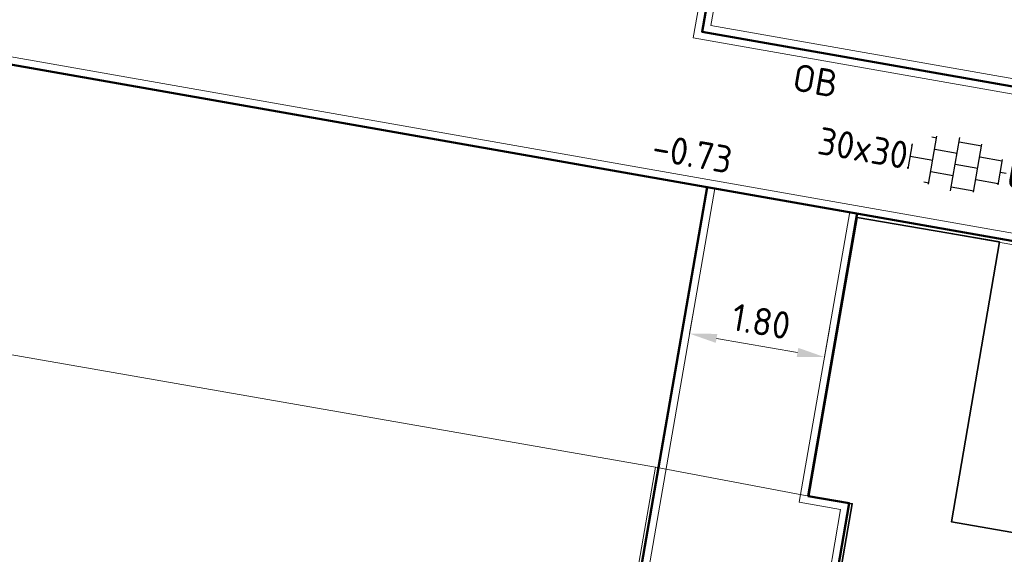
# Model space of a CAD drawing. Header units: metres. Extents: x 2514 to 227642, y 1683 to 852646.
# Tile 314 of 462: x 113983 to 113996, y 426258 to 426265. Entities that reach past the tile are written whole.
import ezdxf
from ezdxf.enums import TextEntityAlignment as Align
from ezdxf.lldxf.tags import DXFTag

# ---------------------------------------------------------------- set-up
doc = ezdxf.new("R2010")
doc.units = ezdxf.units.M
doc.layers.get('Defpoints').update_dxf_attribs({"color": 244, "lineweight": 35})
for name, color, linetype, lineweight in [('B-WE-GR-HAAG-G', 94, 'GR-HAAG1', 13), ('B-WE-KG-GRENS_PERCEEL-GV', 252, 'KG-PERCEEL', 18), ('B-WE-OG-BEBOUWING-GV', 4, 'Continuous', 35), ('N-WE-VH-KANTOPSLUITING-T18', 1, 'Continuous', 18), ('N-WE-VH-KANTOPSLUITING_ACHTERKANTBAND-G', 1, 'Continuous', 50), ('N-WE-VH-KANTOPSLUITING_OPSLUITBAND_100X200-G', 1, 'Continuous', 18), ('N-WE-VH-M', 7, 'Continuous', 18), ('N-WE-VH-NAP-T18', 1, 'Continuous', 18), ('N-WE-VH-VERHARDING_TEGEL-S', 1, 'Continuous', 25), ('V-WE-VH-M', 7, 'Continuous', 18)]:
    doc.layers.add(name, color=color, linetype=linetype, lineweight=lineweight)
doc.styles.add('ISO', font='NLCS-ISO.ttf')
doc.styles.add('NLCS-ISO', font='NLCS-ISO.ttf', dxfattribs={"height": 1.8})
doc.styles.add('NLCS-ISO-M200-T18', font='NLCS-ISO.ttf', dxfattribs={"height": 0.36})
doc.styles.get("Standard").update_dxf_attribs({"font": 'romans'})
doc.linetypes.add('GR-HAAG1', pattern='A,6,[176,NLCS.SHX,S=0.125,R=0,X=0,Y=0],-2', length=8)
tags = doc.linetypes.add('KG-PERCEEL', pattern='A,5.5,-2,["P",Standard,S=1.8,R=0,X=-0.5,Y=-0.9],-2,5.5,-2,[5,NLCS.SHX,S=0.75,R=0,X=0,Y=0],-2', length=19).pattern_tags.tags
tags[6] = DXFTag(74, 10)
doc.dimstyles.new('NLCS-M200-T18-PIJL_L2_H1', dxfattribs={"dimscale": 0.2, "dimtxt": 2.5, "dimasz": 1.8, "dimexe": 2, "dimexo": 2, "dimgap": 0.7, "dimtad": 1, "dimzin": 0, "dimdsep": 46, "dimtxsty": 'NLCS-ISO-M200-T18', "dimcen": 0, "dimdle": 2, "dimclrd": 256, "dimclre": 256, "dimclrt": 1, "dimadec": 1, "dimazin": 0, "dimtfac": 1, "dimtdec": 3, "dimtofl": 0, "dimtmove": 0, "dimatfit": 3, "dimfxl": 2, "dimfxlon": 1, "dimtfillclr": 256, "dimtolj": 1, "dimtzin": 0, "dimlwd": -1, "dimlwe": -1, "dimarcsym": 0})

# ---------------------------------------------------------------- blocks, each defined once
blk = doc.blocks.new('SVH-TEGEL_300X300_DUN_HALFST_KL-SO')
for p, q in [((-1.837, 1.5), (-1.5, 1.5)), ((-1.5, -1.6), (-1.5, 1.6)), ((0, -1.784), (0, 1.784)), ((0, 1.5), (1.5, 1.5)), ((1.5, -1.6), (1.5, 1.6)), ((-3.08, 0.75), (-3, 0.75)), ((-3, -0.835), (-3, 0.835)), ((-1.5, 0.75), (0, 0.75)), ((1.5, 0.75), (3, 0.75)), ((3, -0.835), (3, 0.835)), ((-3, 0), (-1.5, 0)), ((0, 0), (1.5, 0)), ((3, 0), (3.395, 0)), ((-3.08, -0.75), (-3, -0.75)), ((-1.5, -0.75), (0, -0.75)), ((1.5, -0.75), (3, -0.75)), ((-1.837, -1.5), (-1.5, -1.5)), ((0, -1.5), (1.5, -1.5))]:
    blk.add_line(p, q)
at = {"style": 'NLCS-ISO'}
blk.add_attdef('FORMAAT', text='', height=1.8, dxfattribs=at).set_placement((-3.18, 0), align=Align.MIDDLE_RIGHT)
blk.add_attdef('KLEUR', text='', height=1.8, dxfattribs=at).set_placement((3.495, 0), align=Align.MIDDLE_LEFT)
at = {"style": 'NLCS-ISO', "flags": 1}
blk.add_attdef('FUNCTIE', text='', height=1.8, dxfattribs=at).set_placement((0.116, -3.585), align=Align.MIDDLE_CENTER)
blk = doc.blocks.new('*D427')
at = {"layer": 'Defpoints', "color": 0, "transparency": 16777216}
for p in [(113995.583, 426264.273), (113995.236, 426262.303), (113996.537, 426262.074)]:
    blk.add_point(p, dxfattribs=at)
at = {"layer": 'N-WE-VH-M', "transparency": 16777216}
for p, q in [((113996.489, 426264.113), (113997.277, 426263.974)), ((113996.821, 426263.689), (113996.599, 426262.428)), ((113996.143, 426262.143), (113996.93, 426262.004))]:
    blk.add_line(p, q, dxfattribs=at)
for points in [[(113996.762, 426263.699), (113996.88, 426263.679), (113996.883, 426264.044)], [(113996.54, 426262.439), (113996.658, 426262.418), (113996.537, 426262.074)]]:
    blk.add_solid(points, dxfattribs=at)
at = {"layer": 'N-WE-VH-M', "color": 1, "transparency": 16777216, "insert": (113996.395, 426263.114), "char_height": 0.36, "attachment_point": 5, "rotation": 80.0136, "style": 'NLCS-ISO-M200-T18'}
blk.add_mtext('\\A1;2.00', dxfattribs=at)
blk = doc.blocks.new('*D771')
at = {"layer": 'Defpoints', "color": 0, "ltscale": 0.2, "transparency": 16777216}
for p in [(113985.77, 426271.779), (113989.388, 426260.337)]:
    blk.add_point(p, dxfattribs=at)
at = {"layer": 'N-WE-VH-M', "ltscale": 0.2, "transparency": 16777216}
blk.add_line((113985.013, 426274.174), (113985.662, 426272.122), dxfattribs=at)
blk.add_solid([(113985.719, 426272.14), (113985.604, 426272.104), (113985.77, 426271.779)], dxfattribs=at)
at = {"layer": 'N-WE-VH-M', "color": 1, "ltscale": 0.2, "transparency": 16777216, "insert": (113985.588, 426273.416), "char_height": 0.36, "attachment_point": 5, "rotation": 287.5465, "style": 'NLCS-ISO-M200-T18'}
blk.add_mtext('\\A1;R=12.00', dxfattribs=at)
blk = doc.blocks.new('*D797')
at = {"layer": 'Defpoints', "color": 0, "ltscale": 0.2, "transparency": 16777216}
for p in [(113991.493, 426260.995), (113991.493, 426260.995), (113993.266, 426260.687)]:
    blk.add_point(p, dxfattribs=at)
at = {"layer": 'V-WE-VH-M', "ltscale": 0.2, "transparency": 16777216}
for p, q in [((113991.493, 426260.995), (113991.561, 426261.389)), ((113993.266, 426260.687), (113993.334, 426261.081)), ((113992.911, 426260.749), (113991.847, 426260.933))]:
    blk.add_line(p, q, dxfattribs=at)
for points in [[(113991.858, 426260.992), (113991.837, 426260.874), (113991.493, 426260.995)], [(113992.922, 426260.808), (113992.901, 426260.69), (113993.266, 426260.687)]]:
    blk.add_solid(points, dxfattribs=at)
at = {"layer": 'V-WE-VH-M', "color": 1, "ltscale": 0.2, "transparency": 16777216, "insert": (113992.434, 426261.156), "char_height": 0.36, "attachment_point": 5, "rotation": 350.1585, "style": 'NLCS-ISO-M200-T18'}
blk.add_mtext('\\A1;1.80', dxfattribs=at)

msp = doc.modelspace()

# ---------------------------------------------------------------- linework, layer by layer
at = {"layer": 'B-WE-GR-HAAG-G', "ltscale": 0.2}
msp.add_lwpolyline([(114018.107, 426261.778), (113992.008, 426266.374), (113991.774, 426265.044), (114017.873, 426260.449)], close=True, dxfattribs=at)
at = {"layer": 'B-WE-KG-GRENS_PERCEEL-GV', "ltscale": 0.2}
for points in [[(113991.047, 426259.24), (113966.324, 426263.556), (113959.917, 426227.077), (113964.699, 426226.242), (113964.801, 426226.823), (113984.814, 426223.328)], [(114021.31, 426257.698), (113993.696, 426262.523), (113993.06, 426258.858), (113993.631, 426258.759), (113990.127, 426238.55), (114017.17, 426233.889)]]:
    msp.add_lwpolyline(points, close=True, dxfattribs=at)
msp.add_lwpolyline([(113993.06, 426258.858), (113991.047, 426259.24)], dxfattribs=at)
at = {"layer": 'B-WE-OG-BEBOUWING-GV'}
msp.add_lwpolyline([(113995.566, 426262.201), (113993.696, 426262.523), (113993.06, 426258.858), (113993.631, 426258.759), (113991.832, 426248.383), (113996.469, 426247.587), (113998.27, 426257.941), (113997.477, 426258.079), (113994.933, 426258.522)], close=True, dxfattribs=at)
at = {"layer": 'N-WE-VH-KANTOPSLUITING_ACHTERKANTBAND-G', "ltscale": 0.2}
for p, q in [((114023.089, 426257.398), (113967.024, 426267.27)), ((113984.856, 426223.321), (113991.725, 426262.921)), ((113993.696, 426262.579), (113993.051, 426258.86)), ((113993.592, 426258.766), (113990.094, 426238.598)), ((113993.051, 426258.86), (113993.592, 426258.766))]:
    msp.add_line(p, q, dxfattribs=at)
msp.add_lwpolyline([(113991.927, 426266.49), (113991.658, 426264.963), (114017.954, 426260.333), (114018.223, 426261.86)], dxfattribs=at)
at = {"layer": 'N-WE-VH-KANTOPSLUITING_OPSLUITBAND_100X200-G', "ltscale": 0.2}
for p, q in [((113966.944, 426267.386), (114023.205, 426257.48)), ((113991.824, 426262.904), (113984.937, 426223.205)), ((113993.597, 426262.596), (113992.935, 426258.778)), ((113993.477, 426258.684), (113992.935, 426258.778)), ((113989.978, 426238.516), (113993.477, 426258.684))]:
    msp.add_line(p, q, dxfattribs=at)
msp.add_lwpolyline([(114018.321, 426261.842), (113991.829, 426266.507), (113991.542, 426264.882), (114018.035, 426260.217)], close=True, dxfattribs=at)

# ---------------------------------------------------------------- block references
at = {"layer": 'N-WE-VH-VERHARDING_TEGEL-S', "xscale": 0.2, "yscale": 0.2, "zscale": 0.2, "rotation": 350.0135621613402}
msp.add_blockref('SVH-TEGEL_300X300_DUN_HALFST_KL-SO', (113994.984, 426263.222), dxfattribs=at).add_auto_attribs({'FORMAAT': '30x30', 'KLEUR': 'G'})

# ---------------------------------------------------------------- texts
at = {"layer": 'N-WE-VH-KANTOPSLUITING-T18', "style": 'NLCS-ISO-M200-T18'}
msp.add_text('OB', height=0.36, rotation=350.05, dxfattribs=at).set_placement((113992.827, 426264.196))
at = {"layer": 'N-WE-VH-NAP-T18', "style": 'ISO'}
msp.add_text('-0.73', height=0.36, rotation=350.05, dxfattribs=at).set_placement((113990.98, 426263.277))

# ---------------------------------------------------------------- dimensions: what is measured, and where the dimension line sits
at = {"layer": 'N-WE-VH-M', "ltscale": 0.2}
dim = msp.add_radius_dim(center=(113989.388, 426260.337), mpoint=(113985.77, 426271.779), dimstyle='NLCS-M200-T18-PIJL_L2_H1', override={"dimpost": 'R=<>'}, dxfattribs=at)
dim.commit()
dim.dimension.update_dxf_attribs({"geometry": '*D771', "text_midpoint": (113985.588, 426273.416)})
at = {"layer": 'N-WE-VH-M'}
dim = msp.add_linear_dim(base=(113996.537, 426262.074), p1=(113995.583, 426264.273), p2=(113995.236, 426262.303), angle=80.0136, dimstyle='NLCS-M200-T18-PIJL_L2_H1', override={"dimclrt": 1}, dxfattribs=at)
dim.commit()
dim.dimension.update_dxf_attribs({"geometry": '*D427', "text_midpoint": (113996.395, 426263.114)})
at = {"layer": 'V-WE-VH-M', "ltscale": 0.2}
dim = msp.add_aligned_dim(p1=(113993.266, 426260.687), p2=(113991.493, 426260.995), distance=0, dimstyle='NLCS-M200-T18-PIJL_L2_H1', dxfattribs=at)
dim.commit()
dim.dimension.update_dxf_attribs({"geometry": '*D797', "text_midpoint": (113992.434, 426261.156)})

doc.saveas('drawing.dxf')
